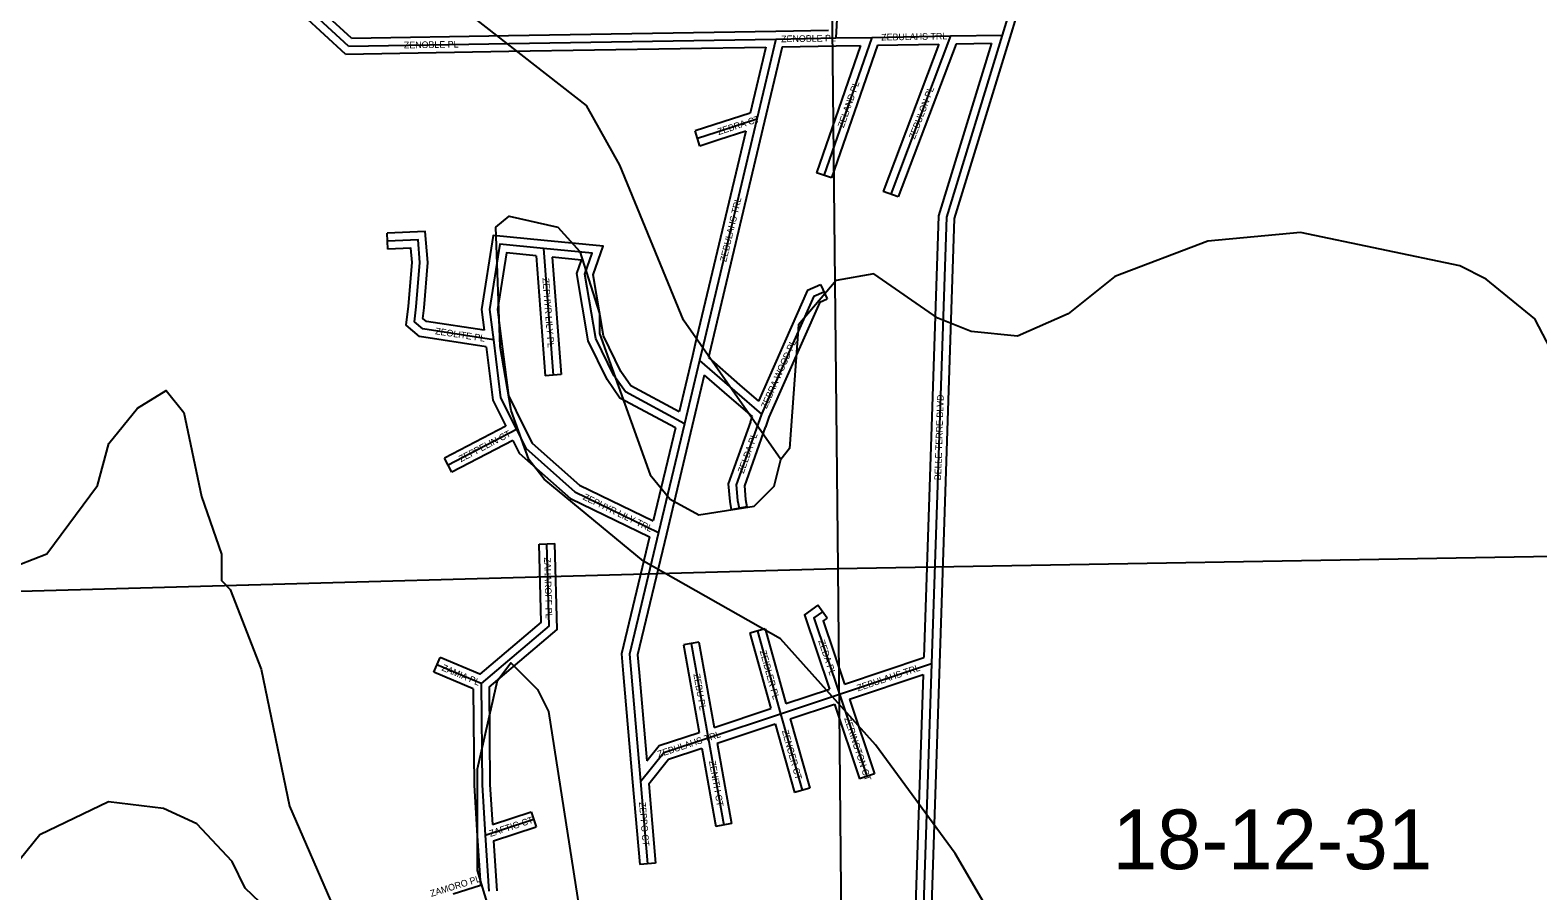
# Model space of a CAD drawing. Extents: x 457167 to 656239, y 1787309 to 1969297.
# Drawn here: x 582095 to 587780, y 1865362 to 1868606 of the extents above; entities that cross this region are included whole.
import ezdxf

# ---------------------------------------------------------------- set-up
doc = ezdxf.new("R2010")
doc.units = 0
for name, color, linetype in [('Level 1', 7, 'Continuous'), ('Level 2', 7, 'Continuous'), ('Level 31', 7, 'Continuous'), ('Level 32', 7, 'Continuous'), ('Level 34', 7, 'Continuous'), ('Level 5', 7, 'Continuous'), ('Level 7', 7, 'Continuous')]:
    doc.layers.add(name, color=color, linetype=linetype)

msp = doc.modelspace()

# ---------------------------------------------------------------- linework, layer by layer
at = {"layer": 'Level 1'}
for p, q in [((585083.45, 1871864.58), (585141.066, 1866577.511)), ((585141.066, 1866577.511), (590372.527, 1866667.391)), ((580155.437, 1866438.013), (585141.066, 1866577.511)), ((585141.066, 1866577.511), (585186.97, 1861338.613))]:
    msp.add_line(p, q, dxfattribs=at)
at = {"layer": 'Level 31'}
for p, q in [((583295.71, 1868546.664), (582957.113, 1868857.51)), ((585857.885, 1868905.328), (585760.629, 1868588.087)), ((583899.37, 1868556.756), (584907.166, 1868572.989)), ((584907.166, 1868572.989), (584835.308, 1868270.584)), ((584907.166, 1868572.989), (585133.42, 1868576.919)), ((585268.662, 1868579.206), (585087.88, 1868059.193)), ((585133.42, 1868576.919), (585268.662, 1868579.206)), ((585268.662, 1868579.206), (585565.242, 1868584.458)), ((585565.242, 1868584.458), (585339.77, 1867988.166)), ((585565.242, 1868584.458), (585760.629, 1868588.087)), ((583295.71, 1868546.664), (583899.37, 1868556.756)), ((584835.308, 1868270.584), (584632.239, 1867417.166)), ((584030.563, 1867783.417), (584067.185, 1867305.532)), ((585049.46, 1867603.635), (584852.268, 1867158.926)), ((585049.46, 1867603.635), (585087.68, 1867620.652)), ((584632.239, 1867417.166), (584619.084, 1867361.191)), ((584619.084, 1867361.191), (584562.3, 1867122.394)), ((584619.084, 1867361.191), (584750.607, 1867247.121)), ((584750.607, 1867247.121), (584852.268, 1867158.926)), ((584852.268, 1867158.926), (584838.829, 1867120.407)), ((583928.68, 1867100.713), (583671.615, 1866966.671)), ((584562.3, 1867122.394), (584464.771, 1866713.132)), ((584464.771, 1866713.132), (584355.051, 1866253.712)), ((584052.306, 1866360.844), (584043.677, 1866669.949)), ((584052.306, 1866360.844), (583795.393, 1866143.891)), ((584837.97, 1866341.144), (584923.93, 1866029.346)), ((584355.051, 1866253.712), (584361.279, 1866182.429)), ((584587.436, 1866294.718), (584651.353, 1865938.962)), ((583795.393, 1866143.891), (583628.779, 1866214.034)), ((584361.279, 1866182.429), (584396.45, 1865774.729)), ((585146.515, 1866103.464), (585493.924, 1866219.527)), ((585493.924, 1866219.527), (585455.128, 1865063.25)), ((583795.393, 1866143.891), (583798.785, 1865761.344)), ((584923.93, 1866029.346), (585146.515, 1866103.464)), ((585146.515, 1866103.464), (585250.304, 1865793.815)), ((584651.353, 1865938.962), (584923.93, 1866029.346)), ((584923.93, 1866029.346), (585005.801, 1865741.192)), ((584651.353, 1865938.962), (584710.23, 1865610.126)), ((583798.785, 1865761.344), (583810.828, 1865571.868)), ((584396.45, 1865774.729), (584423.22, 1865464.135)), ((583810.828, 1865571.868), (583993.929, 1865631.874)), ((583810.828, 1865571.868), (583824.1, 1865360.207))]:
    msp.add_line(p, q, dxfattribs=at)
for points in [[(585189.498, 1868948.808), (585164.244, 1868888.13), (585148.865, 1868832.523), (585141.689, 1868741.266), (585133.42, 1868576.919)], [(585760.629, 1868588.087), (585549.944, 1867901.586), (585493.924, 1866219.527)], [(584835.308, 1868270.584), (584682.153, 1868221.061), (584611.149, 1868198.29)], [(583841.51, 1867439.426), (583576.196, 1867479.943), (583544.11, 1867506.914), (583550.9, 1867562.901), (583564.911, 1867730.507), (583557.441, 1867815.976), (583442.557, 1867811.474)], [(584030.563, 1867783.417), (583865.441, 1867799.738), (583826.776, 1867553.271), (583841.51, 1867439.426)], [(584562.3, 1867122.394), (584339.46, 1867242.824), (584296.302, 1867305.089), (584227.518, 1867444.493), (584186.936, 1867686.387), (584214.456, 1867765.606), (584030.563, 1867783.417)], [(583841.51, 1867439.426), (583869.087, 1867220.101), (583928.68, 1867100.713)], [(583928.68, 1867100.713), (583963.548, 1867030.464), (584149.07, 1866865.741), (584464.771, 1866713.132)], [(584838.829, 1867120.407), (584757.563, 1866892.566), (584762.542, 1866833.648), (584767.895, 1866804.183)], [(585082.508, 1866414.129), (585050.005, 1866391.282), (585146.515, 1866103.464)], [(584396.45, 1865774.729), (584484.812, 1865884.011), (584651.353, 1865938.962)]]:
    msp.add_lwpolyline(points, dxfattribs=at)
at = {"layer": 'Level 32'}
for p, q in [((585883.125, 1868885.294), (585789.312, 1868579.293)), ((583284.241, 1868516.467), (582936.824, 1868835.409)), ((583307.18, 1868576.86), (583030.645, 1868830.73)), ((583307.18, 1868576.86), (583898.87, 1868586.752)), ((583898.888, 1868586.753), (584906.684, 1868602.986)), ((584906.646, 1868602.985), (585104.867, 1868606.426)), ((583284.241, 1868516.467), (583899.872, 1868526.761)), ((583899.854, 1868526.76), (584869.056, 1868542.371)), ((584869.056, 1868542.37), (584810.022, 1868293.936)), ((584930.971, 1868543.397), (584864.496, 1868263.648)), ((584930.971, 1868543.397), (585133.94, 1868546.922)), ((585226.221, 1868548.483), (585059.545, 1868069.044)), ((585290.125, 1868549.58), (585116.218, 1868049.341)), ((585133.927, 1868546.922), (585226.221, 1868548.483)), ((585290.126, 1868549.58), (585521.531, 1868553.679)), ((585521.531, 1868553.678), (585311.709, 1867998.776)), ((585586.118, 1868554.84), (585367.832, 1867977.556)), ((585586.118, 1868554.84), (585719.807, 1868557.323)), ((584864.495, 1868263.639), (584661.425, 1867410.221)), ((584620.311, 1868169.722), (584601.987, 1868226.856)), ((584793.772, 1868225.622), (584603.054, 1867424.11)), ((585116.218, 1868049.341), (585059.545, 1868069.044)), ((585367.832, 1867977.556), (585311.709, 1867998.776)), ((583443.732, 1867781.496), (583441.382, 1867841.451)), ((584002.574, 1867756.036), (584037.274, 1867303.24)), ((584063.204, 1867750.114), (584097.099, 1867307.825)), ((585026.715, 1867626.346), (584841.287, 1867208.17)), ((585026.715, 1867626.346), (585075.476, 1867648.059)), ((585075.476, 1867648.059), (585099.883, 1867593.246)), ((585072.208, 1867580.921), (584880.191, 1867147.885)), ((585072.208, 1867580.921), (585099.883, 1867593.246)), ((584603.035, 1867424.029), (584589.88, 1867368.055)), ((584661.425, 1867410.221), (584652.438, 1867371.976)), ((584589.898, 1867368.131), (584542.16, 1867167.379)), ((584652.437, 1867371.976), (584770.264, 1867269.785)), ((584097.099, 1867307.825), (584037.274, 1867303.24)), ((584636.82, 1867306.096), (584591.486, 1867115.453)), ((584636.82, 1867306.096), (584730.951, 1867224.456)), ((584770.267, 1867269.782), (584841.288, 1867208.17)), ((584730.948, 1867224.459), (584817.24, 1867149.597)), ((584817.241, 1867149.598), (584810.504, 1867130.29)), ((584880.191, 1867147.885), (584867.155, 1867110.524)), ((583888.675, 1867113.686), (583657.745, 1866993.271)), ((584527.78, 1867106.948), (584444.238, 1866756.38)), ((584591.483, 1867115.439), (584493.955, 1866706.177)), ((583915.415, 1867059.961), (583685.486, 1866940.068)), ((583685.486, 1866940.068), (583657.745, 1866993.271)), ((584797.412, 1866809.546), (584738.378, 1866798.821)), ((584429.986, 1866696.626), (584324.742, 1866255.948)), ((584493.952, 1866706.163), (584385.363, 1866251.475)), ((584013.689, 1866669.111), (584073.665, 1866670.786)), ((584021.915, 1866374.446), (584013.689, 1866669.111)), ((585099.76, 1866389.586), (585065.256, 1866438.673)), ((584616.965, 1866300.022), (584557.91, 1866289.413)), ((584616.965, 1866300.022), (584674.761, 1865978.33)), ((584866.892, 1866349.117), (584809.05, 1866333.171)), ((584809.05, 1866333.171), (584887.435, 1866048.851)), ((584866.892, 1866349.117), (584944.45, 1866067.797)), ((583617.139, 1866186.383), (583640.42, 1866241.684)), ((584324.742, 1866255.948), (584331.392, 1866179.818)), ((584385.363, 1866251.475), (584391.165, 1866185.039)), ((584557.91, 1866289.413), (584617.22, 1865959.291)), ((585165.432, 1866141.413), (585464.635, 1866241.371)), ((583765.57, 1866123.896), (583617.139, 1866186.383)), ((584391.168, 1866185.006), (584419.94, 1865851.493)), ((585523.907, 1866218.521), (585485.112, 1865062.243)), ((584331.39, 1866179.851), (584366.562, 1865772.15)), ((585184.505, 1866084.525), (585462.494, 1866177.396)), ((585462.494, 1866177.396), (585425.761, 1865082.603)), ((584944.45, 1866067.797), (585108.515, 1866122.429)), ((585184.505, 1866084.524), (585278.749, 1865803.348)), ((584674.761, 1865978.33), (584887.435, 1866048.851)), ((584960.631, 1866009.945), (585127.586, 1866065.539)), ((585127.586, 1866065.54), (585221.86, 1865784.281)), ((584685.465, 1865918.666), (584903.636, 1865991.008)), ((584903.636, 1865991.008), (584976.943, 1865732.992)), ((584960.631, 1866009.946), (585034.66, 1865749.391)), ((584627.917, 1865899.637), (584680.7, 1865604.837)), ((584685.465, 1865918.666), (584739.761, 1865615.412)), ((585278.749, 1865803.348), (585221.86, 1865784.281)), ((584366.561, 1865772.152), (584393.33, 1865461.559)), ((584427.38, 1865765.263), (584453.11, 1865466.71)), ((585034.66, 1865749.391), (584976.943, 1865732.992)), ((583838.31, 1865612.443), (583984.586, 1865660.381)), ((583984.586, 1865660.381), (584003.273, 1865603.365)), ((584739.761, 1865615.412), (584680.7, 1865604.837)), ((583780.887, 1865569.99), (583792.685, 1865381.852)), ((583842.223, 1865550.585), (584003.273, 1865603.365)), ((583842.223, 1865550.585), (583854.043, 1865362.084)), ((584453.11, 1865466.71), (584393.33, 1865461.559)), ((583792.685, 1865381.852), (583689.729, 1865349.826))]:
    msp.add_line(p, q, dxfattribs=at)
for points in [[(585789.31, 1868579.286), (585579.795, 1867896.598), (585523.907, 1866218.528)], [(585719.807, 1868557.322), (585520.093, 1867906.573), (585464.635, 1866241.371)], [(584810.022, 1868293.936), (584672.957, 1868249.617), (584601.987, 1868226.856)], [(584793.772, 1868225.622), (584691.349, 1868192.505), (584620.311, 1868169.722)], [(583806.643, 1867475.097), (583589.052, 1867508.327), (583575.847, 1867519.426), (583580.75, 1867559.843), (583595.02, 1867730.564), (583584.838, 1867847.073), (583441.382, 1867841.451)], [(584033.514, 1867813.271), (583840.195, 1867832.381), (583796.472, 1867553.678), (583806.644, 1867475.097)], [(583814.574, 1867413.19), (583563.34, 1867451.558), (583512.371, 1867494.401), (583521.051, 1867565.958), (583534.801, 1867730.451), (583530.045, 1867784.879), (583443.732, 1867781.496)], [(584542.16, 1867167.378), (584360.031, 1867265.807), (584322.223, 1867320.354), (584256.375, 1867453.809), (584217.793, 1867683.787), (584255.311, 1867791.79), (584033.455, 1867813.277)], [(584002.574, 1867756.036), (583890.688, 1867767.096), (583857.08, 1867552.864), (583871.263, 1867443.276)], [(584527.78, 1867106.948), (584318.888, 1867219.84), (584270.381, 1867289.823), (584198.661, 1867435.177), (584156.08, 1867688.987), (584173.601, 1867739.422), (584063.205, 1867750.114)], [(583871.277, 1867443.168), (583898.215, 1867228.921), (583955.522, 1867114.111)], [(583814.574, 1867413.191), (583839.959, 1867211.28), (583888.675, 1867113.686)], [(583955.553, 1867114.051), (583987.827, 1867049.026), (584165.875, 1866890.939), (584444.238, 1866756.38)], [(584810.572, 1867130.486), (584727.122, 1866896.52), (584732.77, 1866829.695), (584738.378, 1866798.821)], [(584867.086, 1867110.329), (584788.005, 1866888.611), (584792.315, 1866837.601), (584797.412, 1866809.546)], [(583915.415, 1867059.961), (583939.269, 1867011.901), (584132.265, 1866840.543), (584429.986, 1866696.626)], [(583825.518, 1866130.063), (584082.699, 1866347.241), (584073.665, 1866670.786)], [(585065.256, 1866438.673), (585014.448, 1866402.959), (585108.515, 1866122.429)], [(584021.915, 1866374.446), (583790.086, 1866178.675), (583640.42, 1866241.684)], [(585099.76, 1866389.586), (585085.563, 1866379.606), (585165.432, 1866141.413)], [(583825.518, 1866130.063), (583828.777, 1865762.429), (583838.31, 1865612.444)], [(583765.57, 1866123.896), (583768.794, 1865760.259), (583780.888, 1865569.965)], [(584419.941, 1865851.493), (584467.031, 1865909.736), (584617.22, 1865959.291)], [(584427.379, 1865765.264), (584502.592, 1865858.287), (584627.917, 1865899.636)]]:
    msp.add_lwpolyline(points, dxfattribs=at)
at = {"layer": 'Level 5'}
msp.add_lwpolyline([(584925.352, 1866987.635), (584559.113, 1867513.211), (584317.975, 1868097.008), (584193.161, 1868322.221), (583660.06, 1868739.595), (583452.531, 1869548.436)], dxfattribs=at)
at = {"layer": 'Level 7'}
for points in [[(585807.01, 1865119.361), (585582.323, 1865503.086), (585282.675, 1865911.86), (584924.638, 1866312.394), (584408.079, 1866604.716), (584033.27, 1866913.549), (583975.02, 1866988.64), (583908.487, 1867172.112), (583867.075, 1867413.896), (583850.89, 1867864.082), (583900.94, 1867905.703), (584084.304, 1867863.824), (584167.565, 1867772.062), (584242.329, 1867538.55), (584242.269, 1867463.518), (584433.446, 1866929.801), (584508.378, 1866838.041), (584616.68, 1866779.55), (584825.122, 1866812.671), (584900.213, 1866887.633), (584925.352, 1866987.635)], [(587843.439, 1867376.335), (587768.576, 1867518.146), (587585.343, 1867668.398), (587485.371, 1867718.518), (586885.292, 1867844.177), (586535.097, 1867811.225), (586184.844, 1867678.201), (586009.622, 1867536.688), (585817.82, 1867453.516), (585642.758, 1867470.386), (585517.786, 1867520.536), (585276.191, 1867687.516), (585134.48, 1867662.646), (584992.569, 1867496.082), (584958.732, 1867029.286), (584925.352, 1866987.635)], [(581898.795, 1866532.333), (582157.318, 1866632.116), (582349.318, 1866890.341), (582391.157, 1867048.663), (582499.698, 1867181.946), (582608.129, 1867248.507), (582674.72, 1867165.076), (582741.084, 1866848.231), (582815.886, 1866631.429), (582815.787, 1866531.387), (582849.098, 1866497.977), (582965.482, 1866197.773), (583073.298, 1865680.796), (583239.634, 1865297.161), (583239.505, 1865197.129), (583181.114, 1865155.508), (583097.792, 1865188.918), (582906.249, 1865372.551), (582856.327, 1865472.621), (582723.114, 1865614.493), (582598.132, 1865672.983), (582389.729, 1865698.182), (582131.166, 1865573.44), (582031.006, 1865448.487)], [(583864.693, 1865163.091), (583781.62, 1865438.296), (583782.046, 1865821.761), (583857.395, 1866155.146), (583907.515, 1866221.768), (584007.417, 1866121.637), (584049.038, 1866038.206), (584164.965, 1865296.186)]]:
    msp.add_lwpolyline(points, dxfattribs=at)

# ---------------------------------------------------------------- texts
at = {"layer": 'Level 2'}
msp.add_text('18-12-31', height=225, dxfattribs=at).set_placement((586177.091, 1865443.664))
at = {"layer": 'Level 34'}
for s, height, rotation, p in [('ZENOBLE PL', 25, 0.994803, (584926.98, 1868560.831)), ('ZEBULAHS TRL', 25, 1.014381, (585304.279, 1868567.336)), ('ZENOBLE PL', 25, 0.957517, (583504.219, 1868537.648)), ('ZELAND PL', 25, 70.8296, (585162.774, 1868236.556)), ('ZEBULON PL', 25, 69.286703, (585430.779, 1868193.511)), ('ZEBRA CT', 25, 17.918469, (584691.102, 1868210.818)), ('ZEBULAHS TRL', 25, 76.615014, (584719.795, 1867731.135)), ('ZEPHYR LILY PL', 25, 274.381822, (584026.592, 1867671.649)), ('ZEOLITE PL', 25, 351.316872, (583621.034, 1867460.451)), ('ZEBRA WOOD PL', 25, 66.086086, (584872.059, 1867177.673)), ('BELLE TERRE BLVD', 24.99916, 88.092014, (585529.409, 1866909.521)), ('ZEPPELIN CT', 25, 27.538764, (583719.212, 1866977.392)), ('ZELDA PL', 25, 70.369433, (584785.527, 1866933.76)), ('ZEPHYR LILY TRL', 24.99916, 334.200608, (584176.858, 1866838.426)), ('ZAHAROFF PL', 25, 271.598597, (584032.61, 1866618.472)), ('ZEDA PL', 25, 288.536594, (585066.133, 1866303.87)), ('ZEIDLER PL', 25, 285.412694, (584845.922, 1866265.271)), ('ZAMIA PL', 25, 337.169292, (583644.534, 1866193.839)), ('ZEBULAHS TRL', 24.99916, 18.473236, (585217.09, 1866113.863)), ('ZEBU PL', 24.9992, 280.184794, (584595.648, 1866178.331)), ('ZERINGTON CT', 25, 288.529739, (585163.857, 1866012.171)), ('ZEBULAHS TRL', 25, 18.260264, (584464.771, 1865864.236)), ('ZENGER CT', 25, 285.860436, (584929.343, 1865964.564)), ('ZENITH CT', 25, 280.150614, (584654.499, 1865850.468)), ('ZEPPO CT', 25, 274.925439, (584390.689, 1865696.023)), ('ZAFTIG CT', 25, 18.144897, (583830.399, 1865565.128)), ('ZAMORO PL', 25, 17.279242, (583607.603, 1865339.094))]:
    msp.add_text(s, height=height, rotation=rotation, dxfattribs=at).set_placement(p)

doc.saveas('drawing.dxf')
